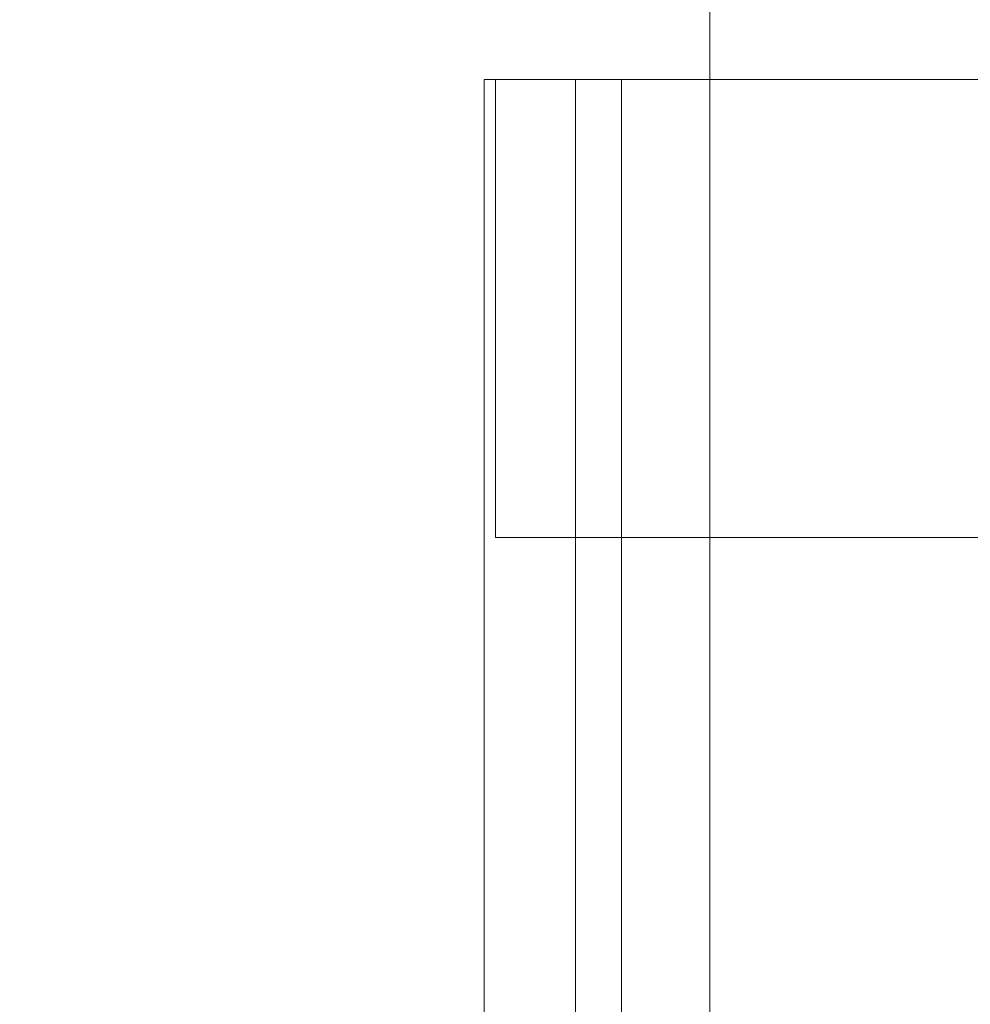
# Model space of a CAD drawing. Header units: inches. Extents: x -412 to -304, y -62 to 18.
# Tile 306 of 656: x -356.366 to -355.548, y -28.739 to -27.892. Entities that reach past the tile are written whole.
import ezdxf

# ---------------------------------------------------------------- set-up
doc = ezdxf.new("R2010")
doc.units = ezdxf.units.IN
doc.header["$LTSCALE"] = 32
doc.header["$MEASUREMENT"] = 0
doc.linetypes.add('Dash Style-1', pattern=[0.083328, 0.041656, -0.041672])
for name, color, linetype, lineweight in [('Black', 7, 'Continuous', 18), ('DashLineFill', 7, 'Dash Style-1', 13), ('Drawing', 7, 'Continuous', 18), ('Metal_HtAdjMech', 7, 'Continuous', 18), ('None', 7, 'Continuous', 18), ('SolidLine', 7, 'Continuous', 15), ('Wood_1-H', 7, 'Continuous', 13)]:
    doc.layers.add(name, color=color, linetype=linetype, lineweight=lineweight)

# ---------------------------------------------------------------- blocks, each defined once
blk = doc.blocks.new('Group-20')
at = {"layer": 'Black'}
for points in [[(-34.54794, 16.53613, 28.9791), (34.54794, 16.53613, 28.9791), (34.54794, -16.53613, 28.9791), (-34.54794, -16.53613, 28.9791)], [(-34.54794, 16.53613, 27.70079), (34.54794, 16.53613, 27.70079), (34.54794, -16.53613, 27.70079), (-34.54794, -16.53613, 27.70079)]]:
    blk.add_3dface(points, dxfattribs=at)
at = {"layer": 'Wood_1-H'}
for points in [[(-35.96494, 17.95313, 28.99879), (35.96494, 17.95313, 28.99879), (35.96494, -17.95313, 28.99879), (-35.96494, -17.95313, 28.99879)], [(-35.96494, 17.95313, 28.9791), (35.96494, 17.95313, 28.9791), (35.96494, -17.95313, 28.9791), (-35.96494, -17.95313, 28.9791)]]:
    blk.add_3dface(points, dxfattribs=at)
blk = doc.blocks.new('MpHtAdjTrough-1095 (3D)')
at = {"layer": 'Black'}
for points in [[(-17.3622, -4.05467, -1.5537), (17.3622, -4.05467, -1.5537), (17.3622, 2.5995, -3.97562), (-17.3622, 2.5995, -3.97562)], [(-17.3622, 2.59168, -4.03646), (17.3622, 2.59168, -4.03646), (17.3622, -4.07513, -1.60994), (-17.3622, -4.07513, -1.60994)]]:
    blk.add_3dface(points, dxfattribs=at)
blk = doc.blocks.new('MPHtAdjCenterBar (3D)')
at = {"layer": 'Metal_HtAdjMech'}
for points in [[(-17.61811, 2.81215, -1.55512), (17.61811, 2.81215, -1.55512), (17.61811, 2.30034, -1.55512), (-17.61811, 2.30034, -1.55512)], [(-17.61811, 2.30034, -1.39764), (17.61811, 2.30034, -1.39764), (17.61811, 2.81215, -1.39764), (-17.61811, 2.81215, -1.39764)], [(11.94882, 2.81215, -0.31496), (11.94882, 2.30034, -0.31496), (-11.94882, 2.30034, -0.31496), (-11.94882, 2.81215, -0.31496)], [(0.49212, 2.81215, -0.15748), (0.49212, 2.30034, -0.15748), (11.94882, 2.30034, -0.15748), (11.94882, 2.81215, -0.15748)], [(-17.61811, 2.30034, -1.55512), (17.61811, 2.30034, -1.55512), (17.61811, 2.30034, -1.39764), (-17.61811, 2.30034, -1.39764)]]:
    blk.add_3dface(points, dxfattribs=at)
for points, invisible_edges in [([(-11.94882, 2.30034, -0.31496), (11.94882, 2.30034, -0.31496), (0.49212, 2.30034, -0.15748), (-0.49213, 2.30034, -0.15748)], 10), ([(11.94882, 2.30034, -0.31496), (11.94882, 2.30034, -0.15748), (0.49212, 2.30034, -0.15748)], 8)]:
    blk.add_3dface(points, dxfattribs=dict(at, invisible_edges=invisible_edges))
blk = doc.blocks.new('TEK04-FrameA (3D)')
at = {"layer": 'Metal_HtAdjMech'}
for points, invisible_edges in [([(20.57087, 0.49168, 10.14719), (9.25197, 0.49168, 10.14719), (18.0561, 0.49213, 10.15748), (19.14862, 0.49213, 10.15748)], 11), ([(9.25197, 0.49168, 10.14719), (20.57087, 0.49168, 10.14719), (20.57087, 0.49033, 10.13697), (9.25197, 0.49033, 10.13697)], 5), ([(19.14862, 0.49213, 10.15748), (20.57087, 0.49213, 10.15748), (20.57087, 0.49168, 10.14719)], 8), ([(19.14862, 0.49213, 10.40354), (19.76802, 0.49213, 10.65028), (19.78346, 0.49213, 10.64961)], 9), ([(19.78346, 0.49213, 10.64961), (19.79891, 0.49213, 10.65028), (20.57087, 0.49213, 10.40354), (19.14862, 0.49213, 10.40354)], 14), ([(20.57087, 0.49213, 10.15748), (19.14862, 0.49213, 10.15748), (19.14862, 0.49213, 10.40354), (20.57087, 0.49213, 10.40354)], 6), ([(19.74409, 0.49168, 11.50636), (20.57087, 0.49168, 11.50636), (20.57087, 0.49213, 11.49606), (19.74409, 0.49213, 11.49606)], 1), ([(19.74409, 0.49213, 11.33858), (19.79891, 0.49213, 11.00326), (19.78346, 0.49213, 11.00394)], 9), ([(19.74409, 0.49213, 11.33858), (19.84406, 0.49213, 10.99325), (19.82932, 0.49213, 10.9979)], 9), ([(19.74409, 0.49213, 11.33858), (19.87205, 0.49213, 10.9802), (19.85834, 0.49213, 10.98734)], 9), ([(19.74409, 0.49213, 11.33858), (19.89734, 0.49213, 10.96249), (19.88508, 0.49213, 10.9719)], 9), ([(19.78346, 0.49213, 11.00394), (19.76802, 0.49213, 11.00326), (19.74409, 0.49213, 11.33858)], 10), ([(19.85834, 0.49213, 10.98734), (19.84406, 0.49213, 10.99325), (19.74409, 0.49213, 11.33858)], 10), ([(19.74409, 0.49213, 11.33858), (20.57087, 0.49213, 10.7628), (19.90874, 0.49213, 10.95205), (19.89734, 0.49213, 10.96249)], 11), ([(19.74409, 0.49213, 11.33858), (19.81423, 0.49213, 11.00125), (19.79891, 0.49213, 11.00326)], 9), ([(19.88508, 0.49213, 10.9719), (19.87205, 0.49213, 10.9802), (19.74409, 0.49213, 11.33858)], 10), ([(19.82932, 0.49213, 10.9979), (19.81423, 0.49213, 11.00125), (19.74409, 0.49213, 11.33858)], 10), ([(19.74409, 0.49213, 11.33858), (19.74409, 0.49213, 11.49606), (20.57087, 0.49213, 11.49606), (20.57087, 0.49213, 10.7628)], 8), ([(19.74409, 0.49033, 11.51657), (20.57087, 0.49033, 11.51657), (20.57087, 0.49168, 11.50636), (19.74409, 0.49168, 11.50636)], 5), ([(19.76802, 0.41339, 11.00326), (19.76802, 0.49213, 11.00326), (19.78346, 0.49213, 11.00394), (19.78346, 0.41339, 11.00394)], 5), ([(19.78346, 0.41339, 10.64961), (19.78346, 0.49213, 10.64961), (19.76802, 0.49213, 10.65028), (19.76802, 0.41339, 10.65028)], 5), ([(19.78346, 0.41339, 11.00394), (19.78346, 0.49213, 11.00394), (19.79891, 0.49213, 11.00326), (19.79891, 0.41339, 11.00326)], 5), ([(19.79891, 0.41339, 10.65028), (19.79891, 0.49213, 10.65028), (19.78346, 0.49213, 10.64961), (19.78346, 0.41339, 10.64961)], 5), ([(19.79891, 0.49213, 10.65028), (19.81423, 0.49213, 10.6523), (20.57087, 0.49213, 10.40354)], 10), ([(19.79891, 0.41339, 11.00326), (19.79891, 0.49213, 11.00326), (19.81423, 0.49213, 11.00125), (19.81423, 0.41339, 11.00125)], 5), ([(19.81423, 0.41339, 10.6523), (19.81423, 0.49213, 10.6523), (19.79891, 0.49213, 10.65028), (19.79891, 0.41339, 10.65028)], 5), ([(20.57087, 0.49213, 10.40354), (19.81423, 0.49213, 10.6523), (19.82932, 0.49213, 10.65564)], 9), ([(19.81423, 0.41339, 11.00125), (19.81423, 0.49213, 11.00125), (19.82932, 0.49213, 10.9979), (19.82932, 0.41339, 10.9979)], 5), ([(19.82932, 0.41339, 10.65564), (19.82932, 0.49213, 10.65564), (19.81423, 0.49213, 10.6523), (19.81423, 0.41339, 10.6523)], 5), ([(19.82932, 0.49213, 10.65564), (19.84406, 0.49213, 10.66029), (20.57087, 0.49213, 10.40354)], 10), ([(19.82932, 0.41339, 10.9979), (19.82932, 0.49213, 10.9979), (19.84406, 0.49213, 10.99325), (19.84406, 0.41339, 10.99325)], 5), ([(19.84406, 0.41339, 10.66029), (19.84406, 0.49213, 10.66029), (19.82932, 0.49213, 10.65564), (19.82932, 0.41339, 10.65564)], 5), ([(20.57087, 0.49213, 10.40354), (19.84406, 0.49213, 10.66029), (19.85834, 0.49213, 10.66621)], 9), ([(19.84406, 0.41339, 10.99325), (19.84406, 0.49213, 10.99325), (19.85834, 0.49213, 10.98734), (19.85834, 0.41339, 10.98734)], 5), ([(19.85834, 0.41339, 10.66621), (19.85834, 0.49213, 10.66621), (19.84406, 0.49213, 10.66029), (19.84406, 0.41339, 10.66029)], 5), ([(19.85834, 0.49213, 10.66621), (19.87205, 0.49213, 10.67334), (20.57087, 0.49213, 10.40354)], 10), ([(19.85834, 0.41339, 10.98734), (19.85834, 0.49213, 10.98734), (19.87205, 0.49213, 10.9802), (19.87205, 0.41339, 10.9802)], 5), ([(19.87205, 0.41339, 10.67334), (19.87205, 0.49213, 10.67334), (19.85834, 0.49213, 10.66621), (19.85834, 0.41339, 10.66621)], 5), ([(19.87205, 0.49213, 10.67334), (19.88508, 0.49213, 10.68165), (20.57087, 0.49213, 10.40354)], 10), ([(19.87205, 0.41339, 10.9802), (19.87205, 0.49213, 10.9802), (19.88508, 0.49213, 10.9719), (19.88508, 0.41339, 10.9719)], 5), ([(19.88508, 0.41339, 10.68165), (19.88508, 0.49213, 10.68165), (19.87205, 0.49213, 10.67334), (19.87205, 0.41339, 10.67334)], 5), ([(20.57087, 0.49213, 10.40354), (19.88508, 0.49213, 10.68165), (19.89734, 0.49213, 10.69106)], 9), ([(19.88508, 0.41339, 10.9719), (19.88508, 0.49213, 10.9719), (19.89734, 0.49213, 10.96249), (19.89734, 0.41339, 10.96249)], 5), ([(19.89734, 0.41339, 10.69106), (19.89734, 0.49213, 10.69106), (19.88508, 0.49213, 10.68165), (19.88508, 0.41339, 10.68165)], 5), ([(19.89734, 0.49213, 10.69106), (19.90874, 0.49213, 10.7015), (20.57087, 0.49213, 10.40354)], 10), ([(19.89734, 0.41339, 10.96249), (19.89734, 0.49213, 10.96249), (19.90874, 0.49213, 10.95205), (19.90874, 0.41339, 10.95205)], 5), ([(19.90874, 0.41339, 10.7015), (19.90874, 0.49213, 10.7015), (19.89734, 0.49213, 10.69106), (19.89734, 0.41339, 10.69106)], 5), ([(20.57087, 0.49213, 10.40354), (19.90874, 0.49213, 10.7015), (19.91918, 0.49213, 10.71289)], 9), ([(19.91918, 0.49213, 10.94065), (19.90874, 0.49213, 10.95205), (20.57087, 0.49213, 10.7628)], 10), ([(19.90874, 0.41339, 10.95205), (19.90874, 0.49213, 10.95205), (19.91918, 0.49213, 10.94065), (19.91918, 0.41339, 10.94065)], 5), ([(19.91918, 0.41339, 10.71289), (19.91918, 0.49213, 10.71289), (19.90874, 0.49213, 10.7015), (19.90874, 0.41339, 10.7015)], 5), ([(20.57087, 0.49213, 10.40354), (19.91918, 0.49213, 10.71289), (19.92859, 0.49213, 10.72515)], 9), ([(19.92859, 0.49213, 10.92839), (19.91918, 0.49213, 10.94065), (20.57087, 0.49213, 10.7628)], 10), ([(19.91918, 0.41339, 10.94065), (19.91918, 0.49213, 10.94065), (19.92859, 0.49213, 10.92839), (19.92859, 0.41339, 10.92839)], 5), ([(19.92859, 0.41339, 10.72515), (19.92859, 0.49213, 10.72515), (19.91918, 0.49213, 10.71289), (19.91918, 0.41339, 10.71289)], 5), ([(19.92859, 0.49213, 10.72515), (19.93689, 0.49213, 10.73819), (20.57087, 0.49213, 10.40354)], 10), ([(20.57087, 0.49213, 10.7628), (19.93689, 0.49213, 10.91535), (19.92859, 0.49213, 10.92839)], 9), ([(19.92859, 0.41339, 10.92839), (19.92859, 0.49213, 10.92839), (19.93689, 0.49213, 10.91535), (19.93689, 0.41339, 10.91535)], 5), ([(19.93689, 0.41339, 10.73819), (19.93689, 0.49213, 10.73819), (19.92859, 0.49213, 10.72515), (19.92859, 0.41339, 10.72515)], 5), ([(19.93689, 0.49213, 10.73819), (19.94403, 0.49213, 10.7519), (20.57087, 0.49213, 10.40354)], 10), ([(20.57087, 0.49213, 10.7628), (19.94403, 0.49213, 10.90164), (19.93689, 0.49213, 10.91535)], 9), ([(19.93689, 0.41339, 10.91535), (19.93689, 0.49213, 10.91535), (19.94403, 0.49213, 10.90164), (19.94403, 0.41339, 10.90164)], 5), ([(19.94403, 0.41339, 10.7519), (19.94403, 0.49213, 10.7519), (19.93689, 0.49213, 10.73819), (19.93689, 0.41339, 10.73819)], 5), ([(19.94995, 0.49213, 10.88737), (19.94403, 0.49213, 10.90164), (20.57087, 0.49213, 10.7628)], 10), ([(19.94403, 0.49213, 10.7519), (19.94854, 0.49213, 10.7628), (20.57087, 0.49213, 10.7628), (20.57087, 0.49213, 10.40354)], 10), ([(19.94403, 0.41339, 10.90164), (19.94403, 0.49213, 10.90164), (19.94995, 0.49213, 10.88737), (19.94995, 0.41339, 10.88737)], 5), ([(19.94854, 0.49213, 10.7628), (19.94403, 0.49213, 10.7519), (19.94403, 0.41339, 10.7519), (19.94854, 0.41339, 10.7628)], 10), ([(20.57087, 0.49213, 10.7628), (19.94854, 0.49213, 10.7628), (19.94995, 0.49213, 10.76618)], 9), ([(19.94854, 0.41339, 10.7628), (19.94995, 0.41339, 10.76618), (19.94995, 0.49213, 10.76618), (19.94854, 0.49213, 10.7628)], 10), ([(20.57087, 0.49213, 10.7628), (19.95459, 0.49213, 10.87263), (19.94995, 0.49213, 10.88737)], 9), ([(20.57087, 0.49213, 10.7628), (19.94995, 0.49213, 10.76618), (19.95459, 0.49213, 10.78092)], 9), ([(19.94995, 0.41339, 10.88737), (19.94995, 0.49213, 10.88737), (19.95459, 0.49213, 10.87263), (19.95459, 0.41339, 10.87263)], 5), ([(19.95459, 0.41339, 10.78092), (19.95459, 0.49213, 10.78092), (19.94995, 0.49213, 10.76618), (19.94995, 0.41339, 10.76618)], 5), ([(20.57087, 0.49213, 10.7628), (19.95459, 0.49213, 10.78092), (19.95794, 0.49213, 10.79601)], 9), ([(19.95794, 0.49213, 10.85754), (19.95459, 0.49213, 10.87263), (20.57087, 0.49213, 10.7628)], 10), ([(19.95459, 0.41339, 10.87263), (19.95459, 0.49213, 10.87263), (19.95794, 0.49213, 10.85754), (19.95794, 0.41339, 10.85754)], 5), ([(19.95794, 0.41339, 10.79601), (19.95794, 0.49213, 10.79601), (19.95459, 0.49213, 10.78092), (19.95459, 0.41339, 10.78092)], 5), ([(20.57087, 0.49213, 10.7628), (19.95794, 0.49213, 10.79601), (19.95996, 0.49213, 10.81133)], 9), ([(19.95996, 0.49213, 10.84221), (19.95794, 0.49213, 10.85754), (20.57087, 0.49213, 10.7628)], 10), ([(19.95794, 0.41339, 10.85754), (19.95794, 0.49213, 10.85754), (19.95996, 0.49213, 10.84221), (19.95996, 0.41339, 10.84221)], 5), ([(19.95996, 0.41339, 10.81133), (19.95996, 0.49213, 10.81133), (19.95794, 0.49213, 10.79601), (19.95794, 0.41339, 10.79601)], 5), ([(20.57087, 0.49213, 10.7628), (19.95996, 0.49213, 10.81133), (19.96063, 0.49213, 10.82677)], 9), ([(19.96063, 0.49213, 10.82677), (19.95996, 0.49213, 10.84221), (20.57087, 0.49213, 10.7628)], 10), ([(19.95996, 0.41339, 10.84221), (19.95996, 0.49213, 10.84221), (19.96063, 0.49213, 10.82677), (19.96063, 0.41339, 10.82677)], 5), ([(19.96063, 0.41339, 10.82677), (19.96063, 0.49213, 10.82677), (19.95996, 0.49213, 10.81133), (19.95996, 0.41339, 10.81133)], 5), ([(20.57087, 0.41339, 10.7628), (20.57087, 0.41339, 10.40354), (20.57087, 0.49213, 10.40354), (20.57087, 0.49213, 10.7628)], 10), ([(20.57087, 0.49213, 10.7628), (20.57087, 0.49213, 11.49606), (20.57087, 0.41339, 11.49606), (20.57087, 0.41339, 10.7628)], 10), ([(20.57087, 0.41339, 10.40354), (20.57087, 0.41339, 10.15748), (20.57087, 0.49213, 10.15748), (20.57087, 0.49213, 10.40354)], 10), ([(20.57087, 0.49213, 11.49606), (20.57087, 0.49168, 11.50636), (20.57087, 0.41324, 11.49949), (20.57087, 0.41339, 11.49606)], 10), ([(20.57087, 0.41339, 10.15748), (20.57087, 0.41324, 10.15405), (20.57087, 0.49168, 10.14719), (20.57087, 0.49213, 10.15748)], 10), ([(20.57087, 0.49168, 11.50636), (20.57087, 0.49033, 11.51657), (20.57087, 0.41279, 11.5029), (20.57087, 0.41324, 11.49949)], 10), ([(20.57087, 0.49033, 10.13697), (20.57087, 0.49168, 10.14719), (20.57087, 0.41324, 10.15405), (20.57087, 0.41279, 10.15064)], 10), ([(9.25197, 0.49033, 10.13697), (20.57087, 0.49033, 10.13697), (20.57087, 0.4881, 10.12691), (9.25197, 0.4881, 10.12691)], 5), ([(9.25197, 0.4881, 10.12691), (20.57087, 0.4881, 10.12691), (20.57087, 0.485, 10.11708), (9.25197, 0.485, 10.11708)], 5), ([(9.25197, 0.485, 10.11708), (20.57087, 0.485, 10.11708), (20.57087, 0.48106, 10.10756), (9.25197, 0.48106, 10.10756)], 5), ([(19.74409, 0.4881, 11.52663), (20.57087, 0.4881, 11.52663), (20.57087, 0.49033, 11.51657), (19.74409, 0.49033, 11.51657)], 5), ([(19.74409, 0.485, 11.53646), (20.57087, 0.485, 11.53646), (20.57087, 0.4881, 11.52663), (19.74409, 0.4881, 11.52663)], 5), ([(20.17717, 0.4824, 11.54299), (19.74409, 0.485, 11.53646), (19.74409, 0.48106, 11.54598)], 9), ([(20.17717, 0.4824, 11.54299), (20.57087, 0.4824, 11.54299), (20.57087, 0.485, 11.53646), (19.74409, 0.485, 11.53646)], 12), ([(20.57087, 0.4881, 10.12691), (20.57087, 0.49033, 10.13697), (20.57087, 0.41279, 10.15064), (20.57087, 0.41204, 10.14729)], 10), ([(20.57087, 0.41204, 11.50625), (20.57087, 0.41279, 11.5029), (20.57087, 0.49033, 11.51657), (20.57087, 0.4881, 11.52663)], 10), ([(20.57087, 0.4881, 11.52663), (20.57087, 0.4824, 11.53543), (20.57087, 0.41101, 11.50953), (20.57087, 0.41204, 11.50625)], 11), ([(20.57087, 0.41204, 10.14729), (20.57087, 0.41101, 10.14401), (20.57087, 0.485, 10.11708), (20.57087, 0.4881, 10.12691)], 10), ([(20.57087, 0.4881, 11.52663), (20.57087, 0.485, 11.53646), (20.57087, 0.4824, 11.54299), (20.57087, 0.4824, 11.53543)], 8), ([(20.57087, 0.41101, 10.14401), (20.57087, 0.4097, 10.14084), (20.57087, 0.48106, 10.10756), (20.57087, 0.485, 10.11708)], 10), ([(9.25197, 0.48106, 10.10756), (20.57087, 0.48106, 10.10756), (20.57087, 0.4763, 10.09843), (9.25197, 0.4763, 10.09843)], 5), ([(9.25197, 0.4763, 10.09843), (20.57087, 0.4763, 10.09843), (20.57087, 0.47077, 10.08974), (9.25197, 0.47077, 10.08974)], 5), ([(19.74409, 0.48106, 11.54598), (20.17717, 0.48106, 11.54598), (20.17717, 0.4824, 11.54299)], 9), ([(20.17717, 0.48106, 11.54598), (19.74409, 0.48106, 11.54598), (19.74409, 0.4763, 11.55512), (20.17717, 0.4763, 11.55512)], 5), ([(20.17717, 0.4763, 11.55512), (19.74409, 0.4763, 11.55512), (19.74409, 0.47077, 11.56381), (20.17717, 0.47077, 11.56381)], 5), ([(20.17717, 0.37402, 11.53543), (20.17717, 0.4824, 11.53543), (20.17717, 0.4824, 11.54299), (20.17717, 0.48106, 11.54598)], 8), ([(20.17717, 0.37402, 11.53543), (20.17717, 0.48106, 11.54598), (20.17717, 0.4763, 11.55512), (20.17717, 0.47077, 11.56381)], 9), ([(20.57087, 0.4824, 11.53543), (20.57087, 0.40627, 11.51864), (20.57087, 0.40811, 11.51575)], 9), ([(20.57087, 0.4824, 11.53543), (20.57087, 0.3966, 11.52831), (20.57087, 0.39932, 11.52622)], 9), ([(20.57087, 0.4824, 11.53543), (20.57087, 0.40417, 11.52137), (20.57087, 0.40627, 11.51864)], 9), ([(20.57087, 0.39932, 11.52622), (20.57087, 0.40185, 11.5239), (20.57087, 0.4824, 11.53543)], 10), ([(20.57087, 0.4824, 11.53543), (20.57087, 0.4097, 11.5127), (20.57087, 0.41101, 11.50953)], 9), ([(20.57087, 0.40185, 11.5239), (20.57087, 0.40417, 11.52137), (20.57087, 0.4824, 11.53543)], 10), ([(20.57087, 0.40811, 11.51575), (20.57087, 0.4097, 11.5127), (20.57087, 0.4824, 11.53543)], 10), ([(20.57087, 0.4824, 11.53543), (20.57087, 0.39065, 11.53174), (20.57087, 0.3937, 11.53016)], 9), ([(20.57087, 0.3937, 11.53016), (20.57087, 0.3966, 11.52831), (20.57087, 0.4824, 11.53543)], 10), ([(20.57087, 0.4824, 11.53543), (20.57087, 0.38421, 11.53409), (20.57087, 0.38748, 11.53306)], 9), ([(20.57087, 0.4824, 11.53543), (20.57087, 0.38085, 11.53483), (20.57087, 0.38421, 11.53409)], 9), ([(20.57087, 0.4824, 11.53543), (20.57087, 0.37402, 11.53543), (20.57087, 0.37745, 11.53528)], 8), ([(20.57087, 0.37745, 11.53528), (20.57087, 0.38085, 11.53483), (20.57087, 0.4824, 11.53543)], 10), ([(20.57087, 0.38748, 11.53306), (20.57087, 0.39065, 11.53174), (20.57087, 0.4824, 11.53543)], 10), ([(20.57087, 0.4763, 10.09843), (20.57087, 0.48106, 10.10756), (20.57087, 0.4097, 10.14084), (20.57087, 0.40811, 10.1378)], 10), ([(20.57087, 0.40811, 10.1378), (20.57087, 0.40627, 10.1349), (20.57087, 0.47077, 10.08974), (20.57087, 0.4763, 10.09843)], 10), ([(9.25197, 0.47077, 10.08974), (20.57087, 0.47077, 10.08974), (20.57087, 0.46449, 10.08156), (9.25197, 0.46449, 10.08156)], 5), ([(20.17717, 0.47077, 11.56381), (19.74409, 0.47077, 11.56381), (19.74409, 0.46449, 11.57198), (20.17717, 0.46449, 11.57198)], 5), ([(20.17717, 0.37402, 11.53543), (20.17717, 0.47077, 11.56381), (20.17717, 0.46449, 11.57198)], 9), ([(20.57087, 0.40627, 10.1349), (20.57087, 0.40417, 10.13217), (20.57087, 0.46449, 10.08156), (20.57087, 0.47077, 10.08974)], 10), ([(9.25197, 0.46449, 10.08156), (20.57087, 0.46449, 10.08156), (20.57087, 0.45753, 10.07396), (9.25197, 0.45753, 10.07396)], 5), ([(9.25197, 0.45753, 10.07396), (20.57087, 0.45753, 10.07396), (20.57087, 0.44994, 10.067), (9.25197, 0.44994, 10.067)], 5), ([(20.17717, 0.46449, 11.57198), (19.74409, 0.46449, 11.57198), (19.74409, 0.45753, 11.57958), (20.17717, 0.45753, 11.57958)], 5), ([(20.17717, 0.45753, 11.57958), (19.74409, 0.45753, 11.57958), (19.74409, 0.44994, 11.58654), (20.17717, 0.44994, 11.58654)], 5), ([(20.17717, 0.37402, 11.53543), (20.17717, 0.46449, 11.57198), (20.17717, 0.45753, 11.57958)], 9), ([(20.17717, 0.45753, 11.57958), (20.17717, 0.44994, 11.58654), (20.17717, 0.44176, 11.59281), (20.17717, 0.37402, 11.53543)], 12), ([(20.57087, 0.45753, 10.07396), (20.57087, 0.46449, 10.08156), (20.57087, 0.40417, 10.13217), (20.57087, 0.40185, 10.12964)], 10), ([(20.57087, 0.44994, 10.067), (20.57087, 0.45753, 10.07396), (20.57087, 0.40185, 10.12964), (20.57087, 0.39932, 10.12732)], 10), ([(9.25197, 0.44994, 10.067), (20.57087, 0.44994, 10.067), (20.57087, 0.44176, 10.06073), (9.25197, 0.44176, 10.06073)], 5), ([(20.17717, 0.44994, 11.58654), (19.74409, 0.44994, 11.58654), (19.74409, 0.44176, 11.59281), (20.17717, 0.44176, 11.59281)], 5), ([(20.57087, 0.39932, 10.12732), (20.57087, 0.3966, 10.12523), (20.57087, 0.44176, 10.06073), (20.57087, 0.44994, 10.067)], 10), ([(9.25197, 0.44176, 10.06073), (20.57087, 0.44176, 10.06073), (20.57087, 0.43307, 10.05519), (9.25197, 0.43307, 10.05519)], 5), ([(20.17717, 0.44176, 11.59281), (19.74409, 0.44176, 11.59281), (19.74409, 0.43307, 11.59835), (20.17717, 0.43307, 11.59835)], 5), ([(20.17717, 0.44176, 11.59281), (20.17717, 0.43307, 11.59835), (20.17717, 0.42393, 11.60311), (20.17717, 0.37402, 11.53543)], 12), ([(20.57087, 0.43307, 10.05519), (20.57087, 0.44176, 10.06073), (20.57087, 0.3966, 10.12523), (20.57087, 0.3937, 10.12338)], 10), ([(9.25197, 0.43307, 10.05519), (20.57087, 0.43307, 10.05519), (20.57087, 0.42393, 10.05044), (9.25197, 0.42393, 10.05044)], 5), ([(20.17717, 0.43307, 11.59835), (19.74409, 0.43307, 11.59835), (19.74409, 0.42393, 11.60311), (20.17717, 0.42393, 11.60311)], 5), ([(20.57087, 0.3937, 10.12338), (20.57087, 0.39065, 10.1218), (20.57087, 0.42393, 10.05044), (20.57087, 0.43307, 10.05519)], 10), ([(9.25197, 0.42393, 10.05044), (20.57087, 0.42393, 10.05044), (20.57087, 0.41441, 10.04649), (9.25197, 0.41441, 10.04649)], 5), ([(20.17717, 0.42393, 11.60311), (19.74409, 0.42393, 11.60311), (19.74409, 0.41441, 11.60705), (20.17717, 0.41441, 11.60705)], 5), ([(20.17717, 0.42393, 11.60311), (20.17717, 0.41441, 11.60705), (20.17717, 0.37402, 11.53543)], 10), ([(20.57087, 0.41441, 10.04649), (20.57087, 0.42393, 10.05044), (20.57087, 0.39065, 10.1218), (20.57087, 0.38748, 10.12048)], 10), ([(0, 0.41324, 10.15405), (20.57087, 0.41324, 10.15405), (12.99705, 0.41339, 10.15748), (7.81988, 0.41339, 10.15748)], 11), ([(0, 0.41279, 10.15064), (20.57087, 0.41279, 10.15064), (20.57087, 0.41324, 10.15405), (0, 0.41324, 10.15405)], 5), ([(0, 0.41204, 10.14729), (20.57087, 0.41204, 10.14729), (20.57087, 0.41279, 10.15064), (0, 0.41279, 10.15064)], 5), ([(0, 0.41101, 10.14401), (20.57087, 0.41101, 10.14401), (20.57087, 0.41204, 10.14729), (0, 0.41204, 10.14729)], 5), ([(0, 0.4097, 10.14084), (20.57087, 0.4097, 10.14084), (20.57087, 0.41101, 10.14401), (0, 0.41101, 10.14401)], 5), ([(0, 0.40811, 10.1378), (20.57087, 0.40811, 10.1378), (20.57087, 0.4097, 10.14084), (0, 0.4097, 10.14084)], 5), ([(0, 0.40627, 10.1349), (20.57087, 0.40627, 10.1349), (20.57087, 0.40811, 10.1378), (0, 0.40811, 10.1378)], 5), ([(20.57087, 0.41324, 11.49949), (8.57303, 0.41324, 11.49949), (12.99705, 0.41339, 11.49606), (18.0561, 0.41339, 11.49606)], 11), ([(8.57303, 0.41324, 11.49949), (20.57087, 0.41324, 11.49949), (20.57087, 0.41279, 11.5029), (8.57303, 0.41279, 11.5029)], 5), ([(8.57303, 0.41279, 11.5029), (20.57087, 0.41279, 11.5029), (20.57087, 0.41204, 11.50625), (8.57303, 0.41204, 11.50625)], 5), ([(8.57303, 0.41204, 11.50625), (20.57087, 0.41204, 11.50625), (20.57087, 0.41101, 11.50953), (8.57303, 0.41101, 11.50953)], 5), ([(8.57303, 0.41101, 11.50953), (20.57087, 0.41101, 11.50953), (20.57087, 0.4097, 11.5127), (8.57303, 0.4097, 11.5127)], 5), ([(8.57303, 0.4097, 11.5127), (20.57087, 0.4097, 11.5127), (20.57087, 0.40811, 11.51575), (8.57303, 0.40811, 11.51575)], 5), ([(8.57303, 0.40811, 11.51575), (20.57087, 0.40811, 11.51575), (20.57087, 0.40627, 11.51864), (8.57303, 0.40627, 11.51864)], 5), ([(9.25197, 0.41441, 10.04649), (20.57087, 0.41441, 10.04649), (20.57087, 0.40458, 10.04339), (9.25197, 0.40458, 10.04339)], 5), ([(20.57087, 0.41324, 10.15405), (18.0561, 0.41339, 10.15748), (12.99705, 0.41339, 10.15748)], 9), ([(20.57087, 0.41324, 10.15405), (19.14862, 0.41339, 10.15748), (18.0561, 0.41339, 10.15748)], 9), ([(20.57087, 0.41324, 11.49949), (18.0561, 0.41339, 11.49606), (19.14862, 0.41339, 11.49606)], 9), ([(20.26575, 0.41339, 10.15748), (19.14862, 0.41339, 10.15748), (20.57087, 0.41324, 10.15405)], 10), ([(19.14862, 0.41339, 11.49606), (20.26575, 0.41339, 11.49606), (20.57087, 0.41324, 11.49949)], 10), ([(20.26575, 0.41339, 11.49606), (19.14862, 0.41339, 11.49606), (19.76802, 0.41339, 11.00326), (19.78346, 0.41339, 11.00394)], 10), ([(19.78346, 0.41339, 10.64961), (19.76802, 0.41339, 10.65028), (19.14862, 0.41339, 10.40354), (20.26575, 0.41339, 10.40354)], 14), ([(19.14862, 0.41339, 10.15748), (20.26575, 0.41339, 10.15748), (20.26575, 0.41339, 10.40354), (19.14862, 0.41339, 10.40354)], 14), ([(20.17717, 0.41441, 11.60705), (19.74409, 0.41441, 11.60705), (19.74409, 0.40458, 11.61015), (20.17717, 0.40458, 11.61015)], 5), ([(19.78346, 0.41339, 11.00394), (19.79891, 0.41339, 11.00326), (20.26575, 0.41339, 11.49606)], 10), ([(20.26575, 0.41339, 10.40354), (19.79891, 0.41339, 10.65028), (19.78346, 0.41339, 10.64961)], 9), ([(19.79891, 0.41339, 11.00326), (19.81423, 0.41339, 11.00125), (20.26575, 0.41339, 11.49606)], 10), ([(20.26575, 0.41339, 10.40354), (19.81423, 0.41339, 10.6523), (19.79891, 0.41339, 10.65028)], 9), ([(20.26575, 0.41339, 11.49606), (19.81423, 0.41339, 11.00125), (19.82932, 0.41339, 10.9979)], 9), ([(19.82932, 0.41339, 10.65564), (19.81423, 0.41339, 10.6523), (20.26575, 0.41339, 10.40354)], 10), ([(19.82932, 0.41339, 10.9979), (19.84406, 0.41339, 10.99325), (20.26575, 0.41339, 11.49606)], 10), ([(20.26575, 0.41339, 10.40354), (19.84406, 0.41339, 10.66029), (19.82932, 0.41339, 10.65564)], 9), ([(20.26575, 0.41339, 11.49606), (19.84406, 0.41339, 10.99325), (19.85834, 0.41339, 10.98734)], 9), ([(19.85834, 0.41339, 10.66621), (19.84406, 0.41339, 10.66029), (20.26575, 0.41339, 10.40354)], 10), ([(19.85834, 0.41339, 10.98734), (19.87205, 0.41339, 10.9802), (20.26575, 0.41339, 11.49606)], 10), ([(20.26575, 0.41339, 10.40354), (19.87205, 0.41339, 10.67334), (19.85834, 0.41339, 10.66621)], 9), ([(20.26575, 0.41339, 11.49606), (19.87205, 0.41339, 10.9802), (19.88508, 0.41339, 10.9719)], 9), ([(20.26575, 0.41339, 10.40354), (19.88508, 0.41339, 10.68165), (19.87205, 0.41339, 10.67334)], 9), ([(19.88508, 0.41339, 10.9719), (19.89734, 0.41339, 10.96249), (20.26575, 0.41339, 11.49606)], 10), ([(19.89734, 0.41339, 10.69106), (19.88508, 0.41339, 10.68165), (20.26575, 0.41339, 10.40354)], 10), ([(19.89734, 0.41339, 10.96249), (19.90874, 0.41339, 10.95205), (20.26575, 0.41339, 11.49606)], 10), ([(20.26575, 0.41339, 10.40354), (19.90874, 0.41339, 10.7015), (19.89734, 0.41339, 10.69106)], 9), ([(20.26575, 0.41339, 11.49606), (19.90874, 0.41339, 10.95205), (19.91918, 0.41339, 10.94065)], 9), ([(19.91918, 0.41339, 10.71289), (19.90874, 0.41339, 10.7015), (20.26575, 0.41339, 10.40354)], 10), ([(20.26575, 0.41339, 11.49606), (19.91918, 0.41339, 10.94065), (19.92859, 0.41339, 10.92839)], 9), ([(19.92859, 0.41339, 10.72515), (19.91918, 0.41339, 10.71289), (20.26575, 0.41339, 10.40354)], 10), ([(19.92859, 0.41339, 10.92839), (19.93689, 0.41339, 10.91535), (20.26575, 0.41339, 11.49606)], 10), ([(20.26575, 0.41339, 10.40354), (19.93689, 0.41339, 10.73819), (19.92859, 0.41339, 10.72515)], 9), ([(19.93689, 0.41339, 10.91535), (19.94403, 0.41339, 10.90164), (20.26575, 0.41339, 11.49606)], 10), ([(20.26575, 0.41339, 10.40354), (19.94403, 0.41339, 10.7519), (19.93689, 0.41339, 10.73819)], 9), ([(20.26575, 0.41339, 10.7628), (20.26575, 0.41339, 11.49606), (19.94403, 0.41339, 10.90164), (19.94995, 0.41339, 10.88737)], 11), ([(20.26575, 0.41339, 10.40354), (20.26575, 0.41339, 10.7628), (19.94854, 0.41339, 10.7628), (19.94403, 0.41339, 10.7519)], 11), ([(19.94995, 0.41339, 10.76618), (19.94854, 0.41339, 10.7628), (20.26575, 0.41339, 10.7628)], 10), ([(20.26575, 0.41339, 10.7628), (19.95459, 0.41339, 10.78092), (19.94995, 0.41339, 10.76618)], 9), ([(19.94995, 0.41339, 10.88737), (19.95459, 0.41339, 10.87263), (20.26575, 0.41339, 10.7628)], 10), ([(20.26575, 0.41339, 10.7628), (19.95459, 0.41339, 10.87263), (19.95794, 0.41339, 10.85754)], 9), ([(19.95794, 0.41339, 10.79601), (19.95459, 0.41339, 10.78092), (20.26575, 0.41339, 10.7628)], 10), ([(20.26575, 0.41339, 10.7628), (19.95794, 0.41339, 10.85754), (19.95996, 0.41339, 10.84221)], 9), ([(19.95996, 0.41339, 10.81133), (19.95794, 0.41339, 10.79601), (20.26575, 0.41339, 10.7628)], 10), ([(20.26575, 0.41339, 10.7628), (19.95996, 0.41339, 10.84221), (19.96063, 0.41339, 10.82677)], 9), ([(19.96063, 0.41339, 10.82677), (19.95996, 0.41339, 10.81133), (20.26575, 0.41339, 10.7628)], 10), ([(20.17717, 0.41441, 11.60705), (20.17717, 0.40458, 11.61015), (20.17717, 0.39453, 11.61238), (20.17717, 0.37402, 11.53543)], 12), ([(20.57087, 0.41324, 10.15405), (20.57087, 0.41339, 10.15748), (20.26575, 0.41339, 10.15748)], 8), ([(20.26575, 0.41339, 11.49606), (20.57087, 0.41339, 11.49606), (20.57087, 0.41324, 11.49949)], 8), ([(20.26575, 0.41339, 10.15748), (20.57087, 0.41339, 10.15748), (20.57087, 0.41339, 10.40354), (20.26575, 0.41339, 10.40354)], 12), ([(20.26575, 0.41339, 10.40354), (20.57087, 0.41339, 10.40354), (20.57087, 0.41339, 10.7628), (20.26575, 0.41339, 10.7628)], 13), ([(20.26575, 0.41339, 10.7628), (20.57087, 0.41339, 10.7628), (20.57087, 0.41339, 11.49606), (20.26575, 0.41339, 11.49606)], 9), ([(20.57087, 0.38748, 10.12048), (20.57087, 0.38421, 10.11945), (20.57087, 0.40458, 10.04339), (20.57087, 0.41441, 10.04649)], 10), ([(0, 0.40417, 10.13217), (20.57087, 0.40417, 10.13217), (20.57087, 0.40627, 10.1349), (0, 0.40627, 10.1349)], 5), ([(0, 0.40185, 10.12964), (20.57087, 0.40185, 10.12964), (20.57087, 0.40417, 10.13217), (0, 0.40417, 10.13217)], 5), ([(0, 0.39932, 10.12732), (20.57087, 0.39932, 10.12732), (20.57087, 0.40185, 10.12964), (0, 0.40185, 10.12964)], 5), ([(0, 0.3966, 10.12523), (20.57087, 0.3966, 10.12523), (20.57087, 0.39932, 10.12732), (0, 0.39932, 10.12732)], 5), ([(8.57303, 0.40627, 11.51864), (20.57087, 0.40627, 11.51864), (20.57087, 0.40417, 11.52137), (8.57303, 0.40417, 11.52137)], 5), ([(8.57303, 0.40417, 11.52137), (20.57087, 0.40417, 11.52137), (20.57087, 0.40185, 11.5239), (8.57303, 0.40185, 11.5239)], 5), ([(8.57303, 0.40185, 11.5239), (20.57087, 0.40185, 11.5239), (20.57087, 0.39932, 11.52622), (8.57303, 0.39932, 11.52622)], 5), ([(8.57303, 0.39932, 11.52622), (20.57087, 0.39932, 11.52622), (20.57087, 0.3966, 11.52831), (8.57303, 0.3966, 11.52831)], 5), ([(9.25197, 0.40458, 10.04339), (20.57087, 0.40458, 10.04339), (20.57087, 0.39453, 10.04116), (9.25197, 0.39453, 10.04116)], 5), ([(20.17717, 0.40458, 11.61015), (19.74409, 0.40458, 11.61015), (19.74409, 0.39453, 11.61238), (20.17717, 0.39453, 11.61238)], 5), ([(20.57087, 0.38421, 10.11945), (20.57087, 0.38085, 10.11871), (20.57087, 0.39453, 10.04116), (20.57087, 0.40458, 10.04339)], 10), ([(0, 0.3937, 10.12338), (20.57087, 0.3937, 10.12338), (20.57087, 0.3966, 10.12523), (0, 0.3966, 10.12523)], 5), ([(0, 0.39065, 10.1218), (20.57087, 0.39065, 10.1218), (20.57087, 0.3937, 10.12338), (0, 0.3937, 10.12338)], 5), ([(0, 0.38748, 10.12048), (20.57087, 0.38748, 10.12048), (20.57087, 0.39065, 10.1218), (0, 0.39065, 10.1218)], 5), ([(8.57303, 0.3966, 11.52831), (20.57087, 0.3966, 11.52831), (20.57087, 0.3937, 11.53016), (8.57303, 0.3937, 11.53016)], 5), ([(8.57303, 0.3937, 11.53016), (20.57087, 0.3937, 11.53016), (20.57087, 0.39065, 11.53174), (8.57303, 0.39065, 11.53174)], 5), ([(8.57303, 0.39065, 11.53174), (20.57087, 0.39065, 11.53174), (20.57087, 0.38748, 11.53306), (8.57303, 0.38748, 11.53306)], 5), ([(9.25197, 0.39453, 10.04116), (20.57087, 0.39453, 10.04116), (20.57087, 0.38431, 10.03982), (9.25197, 0.38431, 10.03982)], 5), ([(20.17717, 0.39453, 11.61238), (19.74409, 0.39453, 11.61238), (19.74409, 0.38431, 11.61372), (20.17717, 0.38431, 11.61372)], 5), ([(20.17717, 0.39453, 11.61238), (20.17717, 0.38431, 11.61372), (20.17717, 0.37402, 11.61417), (20.17717, 0.37402, 11.53543)], 12), ([(20.57087, 0.38431, 10.03982), (20.57087, 0.39453, 10.04116), (20.57087, 0.38085, 10.11871), (20.57087, 0.37745, 10.11826)], 10), ([(0, 0.38421, 10.11945), (20.57087, 0.38421, 10.11945), (20.57087, 0.38748, 10.12048), (0, 0.38748, 10.12048)], 5), ([(0, 0.38085, 10.11871), (20.57087, 0.38085, 10.11871), (20.57087, 0.38421, 10.11945), (0, 0.38421, 10.11945)], 5), ([(8.57303, 0.38748, 11.53306), (20.57087, 0.38748, 11.53306), (20.57087, 0.38421, 11.53409), (8.57303, 0.38421, 11.53409)], 5), ([(8.57303, 0.38421, 11.53409), (20.57087, 0.38421, 11.53409), (20.57087, 0.38085, 11.53483), (8.57303, 0.38085, 11.53483)], 5), ([(9.25197, 0.38431, 10.03982), (20.57087, 0.38431, 10.03982), (20.57087, 0.37402, 10.03937), (9.25197, 0.37402, 10.03937)], 1), ([(20.17717, 0.38431, 11.61372), (19.74409, 0.38431, 11.61372), (19.74409, 0.37402, 11.61417), (20.17717, 0.37402, 11.61417)], 1), ([(20.57087, 0.37402, 10.03937), (20.57087, 0.38431, 10.03982), (20.57087, 0.37745, 10.11826), (20.57087, 0.37402, 10.11811)], 10), ([(0, 0.37745, 10.11826), (20.57087, 0.37745, 10.11826), (20.57087, 0.38085, 10.11871), (0, 0.38085, 10.11871)], 5), ([(0, 0.37402, 10.11811), (20.57087, 0.37402, 10.11811), (20.57087, 0.37745, 10.11826), (0, 0.37745, 10.11826)], 4), ([(20.57087, 0.37402, 10.11811), (0, 0.37402, 10.11811), (0.60256, 0.13727, 10.11811), (0.61448, 0.1357, 10.11811)], 10), ([(9.25197, 0.37402, 10.03937), (20.57087, 0.37402, 10.03937), (20.57087, -0.37402, 10.03937), (0, -0.37402, 10.03937)], 8), ([(0.61448, 0.1357, 10.11811), (0.62622, 0.1331, 10.11811), (20.57087, 0.37402, 10.11811)], 10), ([(20.57087, 0.37402, 10.11811), (0.62622, 0.1331, 10.11811), (0.63768, 0.12949, 10.11811)], 9), ([(0.63768, 0.12949, 10.11811), (0.64879, 0.12488, 10.11811), (20.57087, 0.37402, 10.11811)], 10), ([(20.57087, 0.37402, 10.11811), (0.64879, 0.12488, 10.11811), (2.16535, 0.1378, 10.11811)], 11), ([(2.16535, 0.1378, 10.11811), (2.17736, 0.13727, 10.11811), (20.57087, 0.37402, 10.11811)], 10), ([(20.57087, 0.37402, 10.11811), (2.17736, 0.13727, 10.11811), (2.18928, 0.1357, 10.11811)], 9), ([(2.18928, 0.1357, 10.11811), (2.20102, 0.1331, 10.11811), (20.57087, 0.37402, 10.11811)], 10), ([(20.57087, 0.37402, 10.11811), (2.20102, 0.1331, 10.11811), (2.21248, 0.12949, 10.11811)], 9), ([(2.21248, 0.12949, 10.11811), (2.22359, 0.12488, 10.11811), (20.57087, 0.37402, 10.11811)], 10), ([(20.57087, 0.37402, 10.11811), (2.22359, 0.12488, 10.11811), (2.23425, 0.11933, 10.11811)], 9), ([(2.23425, 0.11933, 10.11811), (2.24439, 0.11288, 10.11811), (20.57087, 0.37402, 10.11811)], 10), ([(2.24439, 0.11288, 10.11811), (2.25393, 0.10556, 10.11811), (20.57087, 0.37402, 10.11811)], 10), ([(20.57087, 0.37402, 10.11811), (2.25393, 0.10556, 10.11811), (2.26279, 0.09744, 10.11811)], 9), ([(20.57087, 0.37402, 10.11811), (2.26279, 0.09744, 10.11811), (2.27091, 0.08857, 10.11811)], 9), ([(2.27091, 0.08857, 10.11811), (2.27823, 0.07904, 10.11811), (20.57087, 0.37402, 10.11811)], 10), ([(20.57087, -0.37402, 10.11811), (20.57087, 0.37402, 10.11811), (2.27823, 0.07904, 10.11811), (2.28469, 0.0689, 10.11811)], 10), ([(8.57303, 0.38085, 11.53483), (20.57087, 0.38085, 11.53483), (20.57087, 0.37745, 11.53528), (8.57303, 0.37745, 11.53528)], 5), ([(20.17717, 0.37402, 11.53543), (8.57303, 0.37402, 11.53543), (8.57303, 0.37745, 11.53528), (20.57087, 0.37745, 11.53528)], 12), ([(8.91732, 0.37402, 11.61417), (8.57303, 0.37402, 11.61417), (8.57303, -0.37402, 11.61417), (20.17717, -0.37402, 11.61417)], 8), ([(9.70472, 0.37402, 11.61417), (8.91732, 0.37402, 11.61417), (20.17717, -0.37402, 11.61417)], 11), ([(20.17717, -0.37402, 11.61417), (18.95669, 0.37402, 11.61417), (9.70472, 0.37402, 11.61417)], 9), ([(19.74409, 0.37402, 11.61417), (18.95669, 0.37402, 11.61417), (20.17717, -0.37402, 11.61417)], 11), ([(20.17717, -0.37402, 11.61417), (20.17717, 0.37402, 11.61417), (19.74409, 0.37402, 11.61417)], 8), ([(20.57087, 0.37745, 11.53528), (20.57087, 0.37402, 11.53543), (20.17717, 0.37402, 11.53543)], 8), ([(20.17717, 0.37402, 11.61417), (20.17717, -0.37402, 11.61417), (20.17717, -0.37402, 11.53543), (20.17717, 0.37402, 11.53543)], 10), ([(20.57087, -0.37402, 10.03937), (20.57087, 0.37402, 10.03937), (20.57087, 0.37402, 10.11811), (20.57087, -0.37402, 10.11811)], 10)]:
    blk.add_3dface(points, dxfattribs=dict(at, invisible_edges=invisible_edges))
for points in [[(20.57087, 0.37402, 11.53543), (20.57087, 0.4824, 11.53543), (20.17717, 0.4824, 11.53543), (20.17717, 0.37402, 11.53543)], [(20.17717, 0.4824, 11.53543), (20.57087, 0.4824, 11.53543), (20.57087, 0.4824, 11.54299), (20.17717, 0.4824, 11.54299)], [(8.57303, -0.37402, 11.53543), (8.57303, 0.37402, 11.53543), (20.17717, 0.37402, 11.53543), (20.17717, -0.37402, 11.53543)]]:
    blk.add_3dface(points, dxfattribs=at)
blk = doc.blocks.new('TEK04-Frame (3D)')
at = {"layer": 'DashLineFill', "color": 7, "transparency": 33554687}
blk.add_blockref('TEK04-FrameA (3D)', (-1.4565, -2.59843, -11.69291), dxfattribs=at)
blk = doc.blocks.new('Group-23')
at = {"layer": 'None'}
blk.add_blockref('Group-20', (0, 0), dxfattribs=at)
at = {"layer": 'SolidLine', "color": 7}
for name in ['MpHtAdjTrough-1095 (3D)', 'MPHtAdjCenterBar (3D)']:
    blk.add_blockref(name, (0, 0, 27.70079), dxfattribs=at)
at = {"layer": 'SolidLine', "color": 7, "rotation": 180}
blk.add_blockref('TEK04-Frame (3D)', (21.55512, 0, 27.70079), dxfattribs=at)
blk = doc.blocks.new('MP Ht Adju Rect Table (3D)')
at = {"layer": 'None'}
blk.add_blockref('Group-23', (0, 0), dxfattribs=at)
at = {"layer": 'Drawing', "color": 0, "flags": 1}
for tag in ['Tag', 'Catalog', 'Option1', 'Option2', 'Option3', 'Option4', 'Option5', 'Option6', 'Option7', 'Option8', 'Option9', 'Option10', 'Option11', 'Option12', 'Custom', 'FinishGroup', 'Discount', 'Item2', 'Item3', 'Item6', 'Item9', 'Item10', 'Item12', 'Item13', 'Item16', 'Item19', 'Item20', 'Item21', 'Item22', 'Item23', 'Item24', 'Item25', 'Item8', 'Item18', 'Item1', 'Item4', 'Item5', 'Item7', 'Item11', 'Item14', 'Item15', 'Item17']:
    blk.add_attdef(tag, (-16.60664, -46.53056), '', height=0.00709, dxfattribs=at)

msp = doc.modelspace()

# ---------------------------------------------------------------- block references
at = {"layer": 'Drawing', "rotation": 270}
msp.add_blockref('MP Ht Adju Rect Table (3D)', (-358.07283, -25.50309), dxfattribs=at)

doc.saveas('drawing.dxf')
